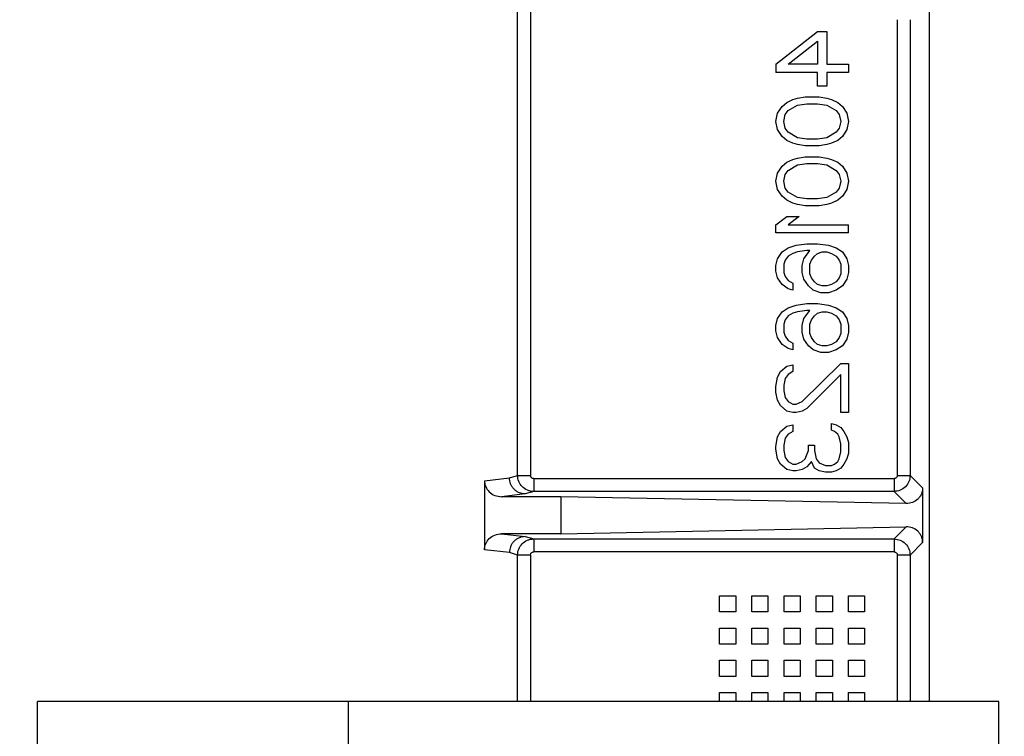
# Model space of a CAD drawing. Header units: inches. Extents: x 170 to 312, y 215 to 248.
# Tile 261 of 529: x 231.268 to 231.418, y 224.551 to 224.66. Entities that reach past the tile are written whole.
import ezdxf

# ---------------------------------------------------------------- set-up
doc = ezdxf.new("R2010")
doc.units = ezdxf.units.IN
doc.header["$LTSCALE"] = 0.25
doc.header["$MEASUREMENT"] = 0
doc.layers.add('ANNOTATIONS', color=1, linetype='Continuous')
doc.layers.add('MOTOR RH', color=7, linetype='Continuous')
doc.styles.add('ARIAL', font='arial.ttf', dxfattribs={"height": 0.09375})
doc.dimstyles.new('STANDARD$0', dxfattribs={"dimtxt": 0.09375, "dimasz": 0.09375, "dimexe": 0.03125, "dimexo": 0.046875, "dimgap": 0.09, "dimtad": 0, "dimtih": 1, "dimtoh": 1, "dimdec": 4, "dimzin": 0, "dimdsep": 46, "dimtxsty": 'ARIAL', "dimcen": 0.09, "dimadec": 0, "dimazin": 0, "dimtfac": 1, "dimtdec": 4, "dimtofl": 0, "dimtmove": 0, "dimatfit": 1, "dimfxl": 1, "dimtolj": 1, "dimtzin": 0, "dimarcsym": 0})

# ---------------------------------------------------------------- blocks, each defined once
blk = doc.blocks.new('*D199')
at = {"layer": 'ANNOTATIONS', "color": 0, "lineweight": -2, "transparency": 16777216}
for p, q in [((230.5459415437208, 223.8186622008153), (230.5459415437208, 225.2665192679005)), ((231.6311290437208, 224.6654394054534), (231.6311290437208, 225.2665192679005)), ((230.6396915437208, 225.2352692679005), (230.8531554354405, 225.2352692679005)), ((231.5373790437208, 225.2352692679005), (231.4233754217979, 225.2352692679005))]:
    blk.add_line(p, q, dxfattribs=at)
at = {"layer": 'ANNOTATIONS', "color": 0, "transparency": 16777216}
for points in [[(230.6396915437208, 225.2508942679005), (230.6396915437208, 225.2196442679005), (230.5459415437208, 225.2352692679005)], [(231.5373790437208, 225.2508942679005), (231.5373790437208, 225.2196442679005), (231.6311290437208, 225.2352692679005)]]:
    blk.add_solid(points, dxfattribs=at)
at = {"layer": 'defpoints', "color": 0, "transparency": 16777216}
for p in [(230.5459415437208, 225.2352692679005), (231.6311290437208, 224.6185644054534), (230.5459415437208, 223.7717872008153)]:
    blk.add_point(p, dxfattribs=at)
at = {"layer": 'ANNOTATIONS', "color": 0, "transparency": 16777216, "insert": (231.1382654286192, 225.2352692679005), "char_height": 0.09375, "attachment_point": 5, "style": 'ARIAL'}
blk.add_mtext('\\A1;16 1/8"', dxfattribs=at)
blk = doc.blocks.new('*D200')
at = {"layer": 'ANNOTATIONS', "color": 0, "lineweight": -2, "transparency": 16777216}
for p, q in [((230.5459415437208, 223.8186622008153), (230.5459415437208, 225.5464032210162)), ((231.8659782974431, 225.1001155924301), (231.8659782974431, 225.5464032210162)), ((230.6396915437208, 225.5151532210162), (230.9208499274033, 225.5151532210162)), ((231.7722282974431, 225.5151532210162), (231.4910699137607, 225.5151532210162))]:
    blk.add_line(p, q, dxfattribs=at)
at = {"layer": 'ANNOTATIONS', "color": 0, "transparency": 16777216}
for points in [[(230.6396915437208, 225.5307782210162), (230.6396915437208, 225.4995282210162), (230.5459415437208, 225.5151532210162)], [(231.7722282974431, 225.5307782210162), (231.7722282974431, 225.4995282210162), (231.8659782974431, 225.5151532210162)]]:
    blk.add_solid(points, dxfattribs=at)
at = {"layer": 'defpoints', "color": 0, "transparency": 16777216}
for p in [(230.5459415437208, 225.5151532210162), (231.8659782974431, 225.0532405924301), (230.5459415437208, 223.7717872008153)]:
    blk.add_point(p, dxfattribs=at)
at = {"layer": 'ANNOTATIONS', "color": 0, "transparency": 16777216, "insert": (231.205959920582, 225.5151532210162), "char_height": 0.09375, "attachment_point": 5, "style": 'ARIAL'}
blk.add_mtext('\\A1;18 1/2"', dxfattribs=at)

msp = doc.modelspace()

# ---------------------------------------------------------------- linework, layer by layer
at = {"layer": 'MOTOR RH'}
for p, q in [((231.4063512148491, 224.6697805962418), (231.4063512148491, 224.5558496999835)), ((231.343533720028, 224.590370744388), (231.343533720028, 224.6679697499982)), ((231.3455059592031, 224.6674422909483), (231.3455001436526, 224.5903707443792)), ((231.4014857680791, 224.6599315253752), (231.4014857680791, 224.5903709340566)), ((231.4034530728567, 224.6599315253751), (231.4034530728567, 224.5903709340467)), ((231.3829752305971, 224.6531233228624), (231.3893362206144, 224.658106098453)), ((231.3893362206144, 224.658106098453), (231.3907497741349, 224.658106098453)), ((231.3907497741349, 224.658106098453), (231.3907497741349, 224.6531233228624)), ((231.3848599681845, 224.6531233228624), (231.3893362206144, 224.6566527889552)), ((231.3893362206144, 224.6566527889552), (231.3893362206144, 224.6531233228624)), ((231.3829752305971, 224.6531233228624), (231.3829752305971, 224.6518776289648)), ((231.3893362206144, 224.6531233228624), (231.3848599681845, 224.6531233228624)), ((231.3907497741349, 224.6531233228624), (231.3940480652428, 224.6531233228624)), ((231.3940480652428, 224.6531233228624), (231.3940480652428, 224.6518776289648)), ((231.3893362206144, 224.6518776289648), (231.3829752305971, 224.6518776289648)), ((231.3893362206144, 224.6498014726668), (231.3893362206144, 224.6518776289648)), ((231.3907497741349, 224.6518776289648), (231.3907497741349, 224.6498014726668)), ((231.3940480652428, 224.6518776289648), (231.3907497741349, 224.6518776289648)), ((231.3907497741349, 224.6498014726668), (231.3893362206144, 224.6498014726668)), ((231.3855667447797, 224.6477253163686), (231.3862735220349, 224.6479329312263)), ((231.3862735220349, 224.6479329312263), (231.387451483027, 224.6481405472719)), ((231.387451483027, 224.6481405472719), (231.3895718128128, 224.6481405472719)), ((231.3895718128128, 224.6481405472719), (231.3907497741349, 224.6479329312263)), ((231.3907497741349, 224.6479329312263), (231.3914565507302, 224.6477253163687)), ((231.3832108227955, 224.6456491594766), (231.3839175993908, 224.6466872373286)), ((231.3839175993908, 224.6466872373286), (231.384624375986, 224.6473100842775)), ((231.384624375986, 224.6473100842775), (231.3855667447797, 224.6477253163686)), ((231.3848599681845, 224.6460643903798), (231.3862735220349, 224.6468948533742)), ((231.3862735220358, 224.6468948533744), (231.3876870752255, 224.6471024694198)), ((231.3876870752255, 224.6471024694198), (231.3893362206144, 224.6471024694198)), ((231.3893362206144, 224.6471024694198), (231.3907497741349, 224.6468948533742)), ((231.3907497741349, 224.6468948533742), (231.3921633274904, 224.6460643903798)), ((231.3914565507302, 224.6477253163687), (231.3923989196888, 224.6473100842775)), ((231.3923989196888, 224.6473100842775), (231.3931056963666, 224.6466872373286)), ((231.3931056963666, 224.6466872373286), (231.3938124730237, 224.6456491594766)), ((231.3829752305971, 224.6444034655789), (231.3832108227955, 224.6456491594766)), ((231.3841531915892, 224.6444034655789), (231.3843887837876, 224.645441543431)), ((231.384388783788, 224.6454415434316), (231.384859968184, 224.6460643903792)), ((231.3921633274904, 224.6460643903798), (231.3926345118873, 224.645441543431)), ((231.3926345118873, 224.645441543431), (231.3928701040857, 224.644403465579)), ((231.3938124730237, 224.6456491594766), (231.3940480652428, 224.644403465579)), ((231.3832108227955, 224.6431577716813), (231.3829752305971, 224.644403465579)), ((231.3843887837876, 224.6433653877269), (231.3841531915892, 224.644403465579)), ((231.3848599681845, 224.6427425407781), (231.3843887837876, 224.6433653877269)), ((231.3926345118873, 224.6433653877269), (231.3921633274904, 224.6427425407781)), ((231.3928701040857, 224.644403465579), (231.3926345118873, 224.6433653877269)), ((231.3940480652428, 224.644403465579), (231.3938124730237, 224.6431577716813)), ((231.3839175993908, 224.6421196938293), (231.3832108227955, 224.6431577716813)), ((231.384624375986, 224.6414968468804), (231.3839175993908, 224.6421196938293)), ((231.3862735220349, 224.6419120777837), (231.3848599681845, 224.6427425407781)), ((231.3876870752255, 224.6417044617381), (231.3862735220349, 224.6419120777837)), ((231.3907497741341, 224.6419120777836), (231.3893362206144, 224.6417044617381)), ((231.3921633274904, 224.6427425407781), (231.3907497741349, 224.6419120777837)), ((231.3931056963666, 224.6421196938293), (231.3923989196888, 224.6414968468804)), ((231.3938124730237, 224.6431577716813), (231.3931056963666, 224.6421196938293)), ((231.3855667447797, 224.6410816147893), (231.384624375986, 224.6414968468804)), ((231.3862735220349, 224.6408739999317), (231.3855667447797, 224.6410816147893)), ((231.387451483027, 224.640666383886), (231.3862735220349, 224.6408739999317)), ((231.3895718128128, 224.6406663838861), (231.3874514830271, 224.6406663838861)), ((231.3893362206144, 224.6417044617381), (231.3876870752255, 224.6417044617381)), ((231.3907497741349, 224.6408739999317), (231.3895718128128, 224.640666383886)), ((231.3914565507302, 224.6410816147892), (231.3907497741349, 224.6408739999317)), ((231.3923989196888, 224.6414968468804), (231.3914565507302, 224.6410816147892)), ((231.3862735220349, 224.6387978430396), (231.387451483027, 224.6390054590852)), ((231.387451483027, 224.6390054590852), (231.3895718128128, 224.6390054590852)), ((231.3895718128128, 224.6390054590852), (231.3907497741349, 224.6387978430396)), ((231.3832108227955, 224.636514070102), (231.3839175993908, 224.637552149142)), ((231.3839175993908, 224.637552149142), (231.384624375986, 224.6381749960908)), ((231.384624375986, 224.6381749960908), (231.3855667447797, 224.638590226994)), ((231.3848599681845, 224.6369293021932), (231.3862735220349, 224.6377597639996)), ((231.3855667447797, 224.638590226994), (231.3862735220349, 224.6387978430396)), ((231.3862735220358, 224.6377597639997), (231.3876870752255, 224.6379673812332)), ((231.3876870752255, 224.6379673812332), (231.3893362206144, 224.6379673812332)), ((231.3893362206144, 224.6379673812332), (231.3907497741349, 224.6377597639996)), ((231.3907497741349, 224.6387978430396), (231.3914565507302, 224.638590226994)), ((231.3907497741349, 224.6377597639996), (231.3921633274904, 224.6369293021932)), ((231.3914565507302, 224.638590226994), (231.3923989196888, 224.6381749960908)), ((231.3923989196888, 224.6381749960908), (231.3931056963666, 224.637552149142)), ((231.3931056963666, 224.637552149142), (231.3938124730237, 224.636514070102)), ((231.3829752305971, 224.6352683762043), (231.3832108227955, 224.6365140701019)), ((231.3841531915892, 224.6352683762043), (231.3843887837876, 224.6363064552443)), ((231.384388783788, 224.6363064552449), (231.384859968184, 224.6369293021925)), ((231.3921633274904, 224.6369293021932), (231.3926345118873, 224.6363064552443)), ((231.3926345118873, 224.6363064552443), (231.3928701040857, 224.6352683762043)), ((231.3938124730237, 224.6365140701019), (231.3940480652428, 224.6352683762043)), ((231.3832108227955, 224.6340226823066), (231.3829752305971, 224.6352683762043)), ((231.3843887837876, 224.6342302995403), (231.3841531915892, 224.6352683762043)), ((231.3928701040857, 224.6352683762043), (231.3926345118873, 224.6342302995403)), ((231.3940480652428, 224.6352683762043), (231.3938124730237, 224.6340226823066)), ((231.3839175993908, 224.6329846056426), (231.3832108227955, 224.6340226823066)), ((231.384624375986, 224.6323617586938), (231.3839175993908, 224.6329846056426)), ((231.3848599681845, 224.6336074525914), (231.3843887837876, 224.6342302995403)), ((231.386273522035, 224.632776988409), (231.3848599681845, 224.6336074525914)), ((231.3921633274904, 224.6336074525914), (231.3907497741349, 224.632776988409)), ((231.3926345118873, 224.6342302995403), (231.3921633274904, 224.6336074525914)), ((231.3931056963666, 224.6329846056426), (231.3923989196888, 224.6323617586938)), ((231.3938124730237, 224.6340226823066), (231.3931056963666, 224.6329846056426)), ((231.3855667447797, 224.6319465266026), (231.384624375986, 224.6323617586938)), ((231.3862735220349, 224.631738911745), (231.3855667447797, 224.6319465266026)), ((231.3876870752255, 224.6325693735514), (231.3862735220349, 224.632776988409)), ((231.3874514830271, 224.6315312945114), (231.3862735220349, 224.6317389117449)), ((231.3895718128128, 224.6315312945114), (231.3874514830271, 224.6315312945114)), ((231.3893362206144, 224.6325693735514), (231.3876870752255, 224.6325693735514)), ((231.3907497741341, 224.6327769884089), (231.3893362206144, 224.6325693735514)), ((231.3907497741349, 224.6317389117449), (231.3895718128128, 224.6315312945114)), ((231.3914565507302, 224.6319465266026), (231.3907497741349, 224.6317389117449)), ((231.3923989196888, 224.6323617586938), (231.3914565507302, 224.6319465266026)), ((231.3829752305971, 224.6286246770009), (231.384624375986, 224.6298703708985)), ((231.384624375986, 224.6298703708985), (231.3865091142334, 224.6298703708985)), ((231.3865091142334, 224.6298703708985), (231.3848599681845, 224.6286246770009)), ((231.3829752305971, 224.6273789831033), (231.3829752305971, 224.6286246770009)), ((231.3848599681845, 224.6286246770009), (231.3940480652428, 224.6286246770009)), ((231.3940480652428, 224.6273789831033), (231.3940480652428, 224.6286246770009)), ((231.3940480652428, 224.6273789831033), (231.3829752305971, 224.6273789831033)), ((231.3848599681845, 224.6250952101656), (231.3860379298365, 224.6255104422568)), ((231.3860379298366, 224.6255104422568), (231.3876870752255, 224.6257180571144)), ((231.3876870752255, 224.6257180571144), (231.3893362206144, 224.6257180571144)), ((231.3893362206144, 224.6257180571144), (231.3909853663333, 224.6255104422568)), ((231.3909853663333, 224.6255104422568), (231.3921633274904, 224.6250952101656)), ((231.3832108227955, 224.6234342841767), (231.3839175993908, 224.6244723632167)), ((231.3839175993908, 224.6244723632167), (231.3848599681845, 224.6250952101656)), ((231.3848599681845, 224.6238495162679), (231.3843887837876, 224.6232266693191)), ((231.3855667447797, 224.6242647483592), (231.3848599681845, 224.623849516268)), ((231.3862735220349, 224.6244723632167), (231.3855667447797, 224.6242647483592)), ((231.3876870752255, 224.6246799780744), (231.3862735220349, 224.6244723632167)), ((231.3872158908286, 224.6234342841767), (231.3881582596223, 224.6246799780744)), ((231.3881582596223, 224.6246799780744), (231.3876870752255, 224.6246799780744)), ((231.3883938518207, 224.6232266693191), (231.3888650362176, 224.6238495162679)), ((231.3888650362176, 224.623849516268), (231.3893362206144, 224.6242647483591)), ((231.3893362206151, 224.6242647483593), (231.3900429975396, 224.6244723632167)), ((231.3900429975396, 224.6244723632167), (231.3907497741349, 224.6244723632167)), ((231.3907497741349, 224.6244723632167), (231.3914565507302, 224.6242647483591)), ((231.3914565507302, 224.6242647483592), (231.3921633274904, 224.6238495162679)), ((231.3921633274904, 224.6250952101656), (231.3931056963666, 224.6244723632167)), ((231.3921633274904, 224.6238495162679), (231.3926345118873, 224.6232266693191)), ((231.3931056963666, 224.6244723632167), (231.3938124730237, 224.6234342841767)), ((231.3829752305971, 224.6223962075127), (231.3832108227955, 224.6234342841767)), ((231.3829752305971, 224.6215657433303), (231.3829752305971, 224.6223962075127)), ((231.3843887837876, 224.6232266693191), (231.3841531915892, 224.6226038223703)), ((231.3841531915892, 224.6226038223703), (231.3841531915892, 224.6213581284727)), ((231.3869802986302, 224.6223962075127), (231.3872158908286, 224.6234342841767)), ((231.3869802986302, 224.6213581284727), (231.3869802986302, 224.6223962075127)), ((231.3881582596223, 224.6226038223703), (231.3883938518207, 224.6232266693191)), ((231.3881582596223, 224.6211505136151), (231.3881582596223, 224.6226038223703)), ((231.3926345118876, 224.6232266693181), (231.3928701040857, 224.6226038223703)), ((231.3928701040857, 224.6226038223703), (231.3928701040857, 224.6211505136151)), ((231.3938124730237, 224.6234342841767), (231.3940480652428, 224.6223962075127)), ((231.3940480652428, 224.6223962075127), (231.3940480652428, 224.6213581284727)), ((231.3832108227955, 224.6205276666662), (231.3829752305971, 224.6215657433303)), ((231.3841531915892, 224.6213581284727), (231.3843887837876, 224.6207352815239)), ((231.3872158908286, 224.6203200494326), (231.3869802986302, 224.6213581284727)), ((231.3883938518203, 224.6205276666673), (231.3881582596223, 224.6211505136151)), ((231.3928701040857, 224.6211505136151), (231.3926345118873, 224.6205276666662)), ((231.3940480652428, 224.6213581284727), (231.3938124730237, 224.6203200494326)), ((231.3839175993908, 224.6194895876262), (231.3832108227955, 224.6205276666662)), ((231.3848599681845, 224.6188667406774), (231.3839175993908, 224.6194895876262)), ((231.3843887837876, 224.6207352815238), (231.3848599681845, 224.620112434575)), ((231.3848599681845, 224.620112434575), (231.3855667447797, 224.6196972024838)), ((231.3855667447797, 224.6196972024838), (231.3855667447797, 224.6186591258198)), ((231.3879226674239, 224.6192819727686), (231.3872158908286, 224.6203200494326)), ((231.3886294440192, 224.6186591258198), (231.3879226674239, 224.6192819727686)), ((231.3888650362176, 224.6199048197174), (231.3883938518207, 224.6205276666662)), ((231.3893362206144, 224.6194895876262), (231.3888650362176, 224.6199048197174)), ((231.3900429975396, 224.6192819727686), (231.3893362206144, 224.6194895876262)), ((231.3907497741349, 224.6192819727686), (231.3900429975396, 224.6192819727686)), ((231.3914565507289, 224.6194895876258), (231.3907497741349, 224.6192819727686)), ((231.3921633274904, 224.6199048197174), (231.3914565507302, 224.6194895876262)), ((231.3926345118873, 224.6205276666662), (231.3921633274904, 224.6199048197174)), ((231.3931056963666, 224.6192819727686), (231.3921633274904, 224.6186591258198)), ((231.3938124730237, 224.6203200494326), (231.3931056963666, 224.6192819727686)), ((231.3855667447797, 224.6186591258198), (231.3848599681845, 224.6188667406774)), ((231.3898074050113, 224.6182438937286), (231.3886294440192, 224.6186591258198)), ((231.3909853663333, 224.6182438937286), (231.3898074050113, 224.6182438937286)), ((231.3921633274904, 224.6186591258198), (231.3909853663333, 224.6182438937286)), ((231.3848599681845, 224.6159601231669), (231.3860379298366, 224.6163753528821)), ((231.3860379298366, 224.6163753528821), (231.3876870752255, 224.6165829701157)), ((231.3876870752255, 224.6165829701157), (231.3893362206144, 224.6165829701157)), ((231.3893362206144, 224.6165829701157), (231.3909853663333, 224.6163753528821)), ((231.3909853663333, 224.6163753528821), (231.3921633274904, 224.6159601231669)), ((231.3832108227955, 224.6142991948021), (231.3839175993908, 224.615337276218)), ((231.3839175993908, 224.615337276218), (231.3848599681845, 224.6159601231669)), ((231.3855667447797, 224.6151296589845), (231.3848599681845, 224.6147144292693)), ((231.3862735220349, 224.615337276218), (231.3855667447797, 224.6151296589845)), ((231.3876870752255, 224.6155448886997), (231.3862735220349, 224.615337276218)), ((231.3872158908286, 224.6142991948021), (231.3881582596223, 224.6155448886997)), ((231.3881582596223, 224.6155448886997), (231.3876870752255, 224.6155448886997)), ((231.3888650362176, 224.6147144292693), (231.3893362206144, 224.6151296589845)), ((231.3893362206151, 224.6151296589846), (231.3900429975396, 224.615337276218)), ((231.3900429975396, 224.615337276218), (231.3907497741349, 224.615337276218)), ((231.3907497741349, 224.615337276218), (231.3914565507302, 224.6151296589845)), ((231.3914565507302, 224.6151296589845), (231.3921633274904, 224.6147144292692)), ((231.3921633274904, 224.6159601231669), (231.3931056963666, 224.615337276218)), ((231.3931056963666, 224.615337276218), (231.3938124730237, 224.6142991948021)), ((231.3829752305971, 224.613261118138), (231.3832108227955, 224.6142991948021)), ((231.3843887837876, 224.6140915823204), (231.3841531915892, 224.6134687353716)), ((231.3841531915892, 224.6134687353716), (231.3841531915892, 224.612223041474)), ((231.3848599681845, 224.6147144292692), (231.3843887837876, 224.6140915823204)), ((231.3869802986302, 224.613261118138), (231.3872158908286, 224.6142991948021)), ((231.3881582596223, 224.6134687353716), (231.3883938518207, 224.6140915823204)), ((231.3881582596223, 224.6120154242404), (231.3881582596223, 224.6134687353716)), ((231.3883938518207, 224.6140915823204), (231.3888650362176, 224.6147144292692)), ((231.3921633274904, 224.6147144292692), (231.3926345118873, 224.6140915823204)), ((231.3926345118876, 224.6140915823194), (231.3928701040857, 224.6134687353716)), ((231.3928701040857, 224.6134687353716), (231.3928701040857, 224.6120154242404)), ((231.3938124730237, 224.6142991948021), (231.3940480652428, 224.613261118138)), ((231.3829752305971, 224.6124306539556), (231.3829752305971, 224.613261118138)), ((231.3832108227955, 224.6113925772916), (231.3829752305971, 224.6124306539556)), ((231.3841531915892, 224.612223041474), (231.3843887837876, 224.6116001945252)), ((231.3869802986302, 224.612223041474), (231.3869802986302, 224.613261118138)), ((231.3872158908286, 224.611184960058), (231.3869802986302, 224.612223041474)), ((231.3883938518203, 224.6113925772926), (231.3881582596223, 224.6120154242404)), ((231.3928701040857, 224.6120154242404), (231.3926345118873, 224.6113925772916)), ((231.3940480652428, 224.612223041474), (231.3938124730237, 224.611184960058)), ((231.3940480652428, 224.613261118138), (231.3940480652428, 224.612223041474)), ((231.3839175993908, 224.6103545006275), (231.3832108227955, 224.6113925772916)), ((231.3848599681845, 224.6097316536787), (231.3839175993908, 224.6103545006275)), ((231.3843887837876, 224.6116001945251), (231.3848599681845, 224.6109773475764)), ((231.3848599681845, 224.6109773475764), (231.3855667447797, 224.6105621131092)), ((231.3855667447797, 224.6105621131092), (231.3855667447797, 224.6095240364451)), ((231.3879226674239, 224.6101468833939), (231.3872158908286, 224.611184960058)), ((231.3888650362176, 224.6107697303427), (231.3883938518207, 224.6113925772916)), ((231.3893362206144, 224.6103545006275), (231.3888650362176, 224.6107697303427)), ((231.3900429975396, 224.6101468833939), (231.3893362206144, 224.6103545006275)), ((231.3914565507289, 224.6103545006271), (231.3907497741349, 224.610146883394)), ((231.3921633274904, 224.6107697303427), (231.3914565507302, 224.6103545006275)), ((231.3926345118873, 224.6113925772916), (231.3921633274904, 224.6107697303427)), ((231.3938124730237, 224.611184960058), (231.3931056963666, 224.6101468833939)), ((231.3855667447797, 224.6095240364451), (231.3848599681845, 224.6097316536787)), ((231.3886294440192, 224.6095240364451), (231.3879226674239, 224.6101468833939)), ((231.3898074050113, 224.6091088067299), (231.3886294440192, 224.6095240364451)), ((231.3909853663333, 224.6091088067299), (231.3898074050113, 224.6091088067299)), ((231.3907497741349, 224.6101468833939), (231.3900429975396, 224.6101468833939)), ((231.3921633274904, 224.6095240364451), (231.3909853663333, 224.6091088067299)), ((231.3931056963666, 224.610146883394), (231.3921633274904, 224.6095240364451)), ((231.3869802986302, 224.601634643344), (231.3928701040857, 224.6074478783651)), ((231.3928701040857, 224.6074478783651), (231.3940480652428, 224.6074478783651)), ((231.3940480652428, 224.6074478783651), (231.3940480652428, 224.5999737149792)), ((231.3832108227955, 224.6053717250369), (231.3836820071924, 224.6062021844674)), ((231.3836820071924, 224.6062021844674), (231.384624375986, 224.6070326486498)), ((231.3848599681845, 224.6057869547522), (231.3843887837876, 224.6051641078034)), ((231.384624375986, 224.6070326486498), (231.3855667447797, 224.6072402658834)), ((231.3855667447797, 224.6062021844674), (231.3848599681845, 224.6057869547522)), ((231.3855667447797, 224.6072402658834), (231.3855667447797, 224.6062021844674)), ((231.3928701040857, 224.6057869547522), (231.3876870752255, 224.6005965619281)), ((231.3928701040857, 224.5999737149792), (231.3928701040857, 224.6057869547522)), ((231.3829752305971, 224.6039184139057), (231.3832108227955, 224.6053717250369)), ((231.3843887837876, 224.6051641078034), (231.3841531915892, 224.6041260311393)), ((231.3829752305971, 224.6030879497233), (231.3829752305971, 224.6039184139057)), ((231.3832108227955, 224.6018422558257), (231.3829752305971, 224.6030879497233)), ((231.3841531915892, 224.6041260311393), (231.3841531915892, 224.6032955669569)), ((231.3841531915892, 224.6032955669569), (231.3843887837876, 224.6022574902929)), ((231.3836820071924, 224.6010117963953), (231.3832108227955, 224.6018422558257)), ((231.3843887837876, 224.6022574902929), (231.3848599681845, 224.601634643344)), ((231.3848599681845, 224.601634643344), (231.3855667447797, 224.6012194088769)), ((231.3860379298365, 224.6012194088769), (231.3869802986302, 224.601634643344)), ((231.384624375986, 224.6001813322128), (231.3836820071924, 224.6010117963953)), ((231.3855667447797, 224.5999737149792), (231.384624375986, 224.6001813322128)), ((231.3855667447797, 224.6012194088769), (231.3860379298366, 224.6012194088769)), ((231.3860379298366, 224.5999737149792), (231.3855667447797, 224.5999737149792)), ((231.3869802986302, 224.6001813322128), (231.3860379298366, 224.5999737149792)), ((231.3876870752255, 224.6005965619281), (231.3869802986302, 224.6001813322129)), ((231.3940480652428, 224.5999737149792), (231.3928701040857, 224.5999737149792)), ((231.3914565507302, 224.5983127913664), (231.3921633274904, 224.5981051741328)), ((231.3914565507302, 224.5972747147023), (231.3914565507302, 224.5983127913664)), ((231.3832108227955, 224.5962366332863), (231.3836820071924, 224.5970670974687)), ((231.3836820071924, 224.5970670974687), (231.384624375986, 224.5978975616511)), ((231.384624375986, 224.5978975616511), (231.3855667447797, 224.5981051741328)), ((231.3855667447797, 224.5970670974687), (231.3848599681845, 224.5966518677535)), ((231.3855667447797, 224.5981051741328), (231.3855667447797, 224.5970670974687)), ((231.391927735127, 224.5970670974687), (231.3914565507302, 224.5972747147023)), ((231.3923989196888, 224.5966518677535), (231.391927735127, 224.5970670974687)), ((231.3921633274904, 224.5981051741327), (231.3928701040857, 224.5976899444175)), ((231.3928701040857, 224.5976899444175), (231.393341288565, 224.5970670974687)), ((231.393341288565, 224.5970670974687), (231.3938124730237, 224.5962366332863)), ((231.3829752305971, 224.594783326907), (231.3832108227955, 224.5962366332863)), ((231.3843887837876, 224.5960290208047), (231.3841531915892, 224.5949909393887)), ((231.3848599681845, 224.5966518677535), (231.3843887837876, 224.5960290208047)), ((231.3926345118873, 224.5962366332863), (231.3923989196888, 224.5966518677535)), ((231.3928701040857, 224.5951985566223), (231.3926345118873, 224.5962366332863)), ((231.3938124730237, 224.5962366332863), (231.3940480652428, 224.5954061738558)), ((231.3940480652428, 224.5954061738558), (231.3940480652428, 224.593745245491)), ((231.3829752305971, 224.5943680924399), (231.3829752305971, 224.594783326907)), ((231.3832108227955, 224.5929147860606), (231.3829752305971, 224.5943680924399)), ((231.3841531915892, 224.5949909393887), (231.3841531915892, 224.5941604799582)), ((231.3841531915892, 224.5941604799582), (231.3843887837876, 224.5931223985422)), ((231.3874514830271, 224.5929147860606), (231.3879226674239, 224.5941604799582)), ((231.3879226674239, 224.5949909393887), (231.3888650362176, 224.5949909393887)), ((231.3879226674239, 224.5941604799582), (231.3879226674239, 224.5949909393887)), ((231.3888650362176, 224.5949909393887), (231.3888650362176, 224.5941604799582)), ((231.3888650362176, 224.5941604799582), (231.389100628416, 224.5929147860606)), ((231.3926345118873, 224.5929147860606), (231.3928701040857, 224.5939528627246)), ((231.3928701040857, 224.5939528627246), (231.3928701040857, 224.5951985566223)), ((231.3940480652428, 224.593745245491), (231.3938124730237, 224.5929147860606)), ((231.3836820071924, 224.5920843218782), (231.3832108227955, 224.5929147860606)), ((231.3843887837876, 224.5931223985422), (231.3848599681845, 224.5924995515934)), ((231.3848599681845, 224.5924995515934), (231.3855667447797, 224.5920843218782)), ((231.3860379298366, 224.5920843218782), (231.3869802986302, 224.5924995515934)), ((231.3869802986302, 224.5924995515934), (231.3874514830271, 224.5929147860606)), ((231.3883938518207, 224.5924995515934), (231.3876870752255, 224.5916690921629)), ((231.3888650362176, 224.5914614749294), (231.3883938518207, 224.5924995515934)), ((231.389100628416, 224.5929147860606), (231.3895718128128, 224.5922919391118)), ((231.3895718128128, 224.5922919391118), (231.3905141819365, 224.5918767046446)), ((231.391927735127, 224.5920843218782), (231.3923989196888, 224.5924995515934)), ((231.3923989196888, 224.5924995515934), (231.3926345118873, 224.5929147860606)), ((231.3938124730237, 224.5929147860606), (231.393341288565, 224.5920843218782)), ((231.384624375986, 224.5912538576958), (231.3836820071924, 224.5920843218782)), ((231.3855667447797, 224.5910462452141), (231.384624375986, 224.5912538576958)), ((231.3855667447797, 224.5920843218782), (231.3860379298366, 224.5920843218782)), ((231.3860379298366, 224.5910462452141), (231.3855667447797, 224.5910462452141)), ((231.3869802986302, 224.5912538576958), (231.3860379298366, 224.5910462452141)), ((231.3876870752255, 224.5916690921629), (231.3869802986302, 224.5912538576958)), ((231.3895718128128, 224.5910462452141), (231.3888650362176, 224.5914614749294)), ((231.3905141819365, 224.5908386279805), (231.3895718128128, 224.5910462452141)), ((231.3905141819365, 224.5918767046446), (231.3914565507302, 224.5918767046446)), ((231.3914565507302, 224.5908386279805), (231.3905141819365, 224.5908386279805)), ((231.3914565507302, 224.5918767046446), (231.391927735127, 224.5920843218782)), ((231.3921633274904, 224.5910462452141), (231.3914565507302, 224.5908386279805)), ((231.3928701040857, 224.5914614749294), (231.3921633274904, 224.5910462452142)), ((231.393341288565, 224.5920843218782), (231.3928701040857, 224.5914614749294)), ((231.3384785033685, 224.5895481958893), (231.3422771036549, 224.5900004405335)), ((231.3384785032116, 224.5895481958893), (231.3384785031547, 224.5790262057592)), ((231.3422771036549, 224.5900004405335), (231.3435337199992, 224.5903707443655)), ((231.3435337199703, 224.590370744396), (231.3455001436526, 224.590370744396)), ((231.345991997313, 224.5898791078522), (231.345991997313, 224.5879118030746)), ((231.345991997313, 224.5898791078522), (231.4009939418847, 224.5898791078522)), ((231.4014857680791, 224.5903709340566), (231.4034530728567, 224.5903709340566)), ((231.4034530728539, 224.5903709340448), (231.4053598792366, 224.5884641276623)), ((231.345991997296, 224.5879118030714), (231.344689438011, 224.5875413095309)), ((231.4009939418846, 224.5879118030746), (231.345991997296, 224.5879118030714)), ((231.4009939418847, 224.5879118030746), (231.4028501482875, 224.5860555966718)), ((231.4053598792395, 224.5884641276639), (231.4053598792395, 224.5801102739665)), ((231.3446894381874, 224.5875413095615), (231.3410988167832, 224.5871188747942)), ((231.3501121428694, 224.5871188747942), (231.3410988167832, 224.5871188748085)), ((231.3501121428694, 224.5871188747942), (231.3501121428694, 224.5814555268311)), ((231.4028501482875, 224.5860555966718), (231.3501121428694, 224.5871188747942)), ((231.3501121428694, 224.5814555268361), (231.4028501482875, 224.5825188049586)), ((231.4028501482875, 224.5825188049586), (231.4009939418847, 224.5806625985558)), ((231.3501121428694, 224.5814555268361), (231.3410988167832, 224.5814555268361)), ((231.3410988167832, 224.5814555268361), (231.344689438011, 224.5810330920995)), ((231.3446894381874, 224.5810330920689), (231.345991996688, 224.5806625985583)), ((231.345991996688, 224.5806625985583), (231.4009939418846, 224.5806625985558)), ((231.3459919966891, 224.5806625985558), (231.3459919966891, 224.5786952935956)), ((231.3422771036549, 224.5785739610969), (231.3384785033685, 224.5790262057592)), ((231.4053598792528, 224.5801102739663), (231.4034530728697, 224.5782034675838)), ((231.3435337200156, 224.5782036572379), (231.3422771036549, 224.5785739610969)), ((231.3455001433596, 224.5782036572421), (231.3435337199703, 224.5782036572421)), ((231.3435337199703, 224.5558496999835), (231.3435337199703, 224.5782036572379)), ((231.3455001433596, 224.5782036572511), (231.3455018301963, 224.5558496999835)), ((231.4009939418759, 224.5786952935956), (231.3459919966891, 224.5786952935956)), ((231.4034530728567, 224.5782034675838), (231.4014857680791, 224.5782034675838)), ((231.4014857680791, 224.5782034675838), (231.4014857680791, 224.5558496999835)), ((231.4034530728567, 224.5782034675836), (231.4034530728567, 224.5558496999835)), ((231.3743630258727, 224.5719840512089), (231.3768236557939, 224.5719840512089)), ((231.3743630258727, 224.5695234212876), (231.3743630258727, 224.5719840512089)), ((231.3768236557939, 224.5719840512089), (231.3768236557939, 224.5695234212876)), ((231.3792842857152, 224.5719840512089), (231.3817449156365, 224.5719840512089)), ((231.3792842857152, 224.5695234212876), (231.3792842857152, 224.5719840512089)), ((231.3817449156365, 224.5719840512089), (231.3817449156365, 224.5695234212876)), ((231.3842055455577, 224.5719840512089), (231.386666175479, 224.5719840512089)), ((231.3842055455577, 224.5695234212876), (231.3842055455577, 224.5719840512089)), ((231.386666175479, 224.5719840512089), (231.386666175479, 224.5695234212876)), ((231.3891268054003, 224.5719840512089), (231.3915874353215, 224.5719840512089)), ((231.3891268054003, 224.5695234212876), (231.3891268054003, 224.5719840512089)), ((231.3915874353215, 224.5719840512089), (231.3915874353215, 224.5695234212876)), ((231.3940480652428, 224.5695234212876), (231.3940480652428, 224.5719840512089)), ((231.3940480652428, 224.5719840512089), (231.396508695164, 224.5719840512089)), ((231.396508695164, 224.5719840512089), (231.396508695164, 224.5695234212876)), ((231.3768236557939, 224.5695234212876), (231.3743630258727, 224.5695234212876)), ((231.3817449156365, 224.5695234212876), (231.3792842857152, 224.5695234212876)), ((231.386666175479, 224.5695234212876), (231.3842055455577, 224.5695234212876)), ((231.3915874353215, 224.5695234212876), (231.3891268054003, 224.5695234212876)), ((231.396508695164, 224.5695234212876), (231.3940480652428, 224.5695234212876)), ((231.3743630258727, 224.5670627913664), (231.3768236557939, 224.5670627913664)), ((231.3743630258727, 224.5646021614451), (231.3743630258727, 224.5670627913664)), ((231.3768236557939, 224.5670627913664), (231.3768236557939, 224.5646021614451)), ((231.3792842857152, 224.5670627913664), (231.3817449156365, 224.5670627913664)), ((231.3792842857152, 224.5646021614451), (231.3792842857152, 224.5670627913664)), ((231.3817449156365, 224.5670627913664), (231.3817449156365, 224.5646021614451)), ((231.3842055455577, 224.5670627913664), (231.386666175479, 224.5670627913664)), ((231.3842055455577, 224.5646021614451), (231.3842055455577, 224.5670627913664)), ((231.386666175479, 224.5670627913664), (231.386666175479, 224.5646021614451)), ((231.3891268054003, 224.5646021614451), (231.3891268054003, 224.5670627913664)), ((231.3891268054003, 224.5670627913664), (231.3915874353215, 224.5670627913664)), ((231.3915874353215, 224.5670627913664), (231.3915874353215, 224.5646021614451)), ((231.3940480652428, 224.5646021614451), (231.3940480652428, 224.5670627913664)), ((231.3940480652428, 224.5670627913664), (231.396508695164, 224.5670627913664)), ((231.396508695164, 224.5670627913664), (231.396508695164, 224.5646021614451)), ((231.3768236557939, 224.5646021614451), (231.3743630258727, 224.5646021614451)), ((231.3817449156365, 224.5646021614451), (231.3792842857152, 224.5646021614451)), ((231.386666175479, 224.5646021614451), (231.3842055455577, 224.5646021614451)), ((231.3915874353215, 224.5646021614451), (231.3891268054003, 224.5646021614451)), ((231.396508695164, 224.5646021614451), (231.3940480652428, 224.5646021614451)), ((231.3743630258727, 224.5621415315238), (231.3768236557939, 224.5621415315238)), ((231.3743630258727, 224.5596809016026), (231.3743630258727, 224.5621415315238)), ((231.3768236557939, 224.5621415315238), (231.3768236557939, 224.5596809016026)), ((231.3792842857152, 224.5621415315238), (231.3817449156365, 224.5621415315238)), ((231.3792842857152, 224.5596809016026), (231.3792842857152, 224.5621415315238)), ((231.3817449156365, 224.5621415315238), (231.3817449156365, 224.5596809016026)), ((231.3842055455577, 224.5621415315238), (231.386666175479, 224.5621415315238)), ((231.3842055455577, 224.5596809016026), (231.3842055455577, 224.5621415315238)), ((231.386666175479, 224.5621415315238), (231.386666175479, 224.5596809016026)), ((231.3891268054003, 224.5621415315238), (231.3915874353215, 224.5621415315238)), ((231.3891268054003, 224.5596809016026), (231.3891268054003, 224.5621415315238)), ((231.3915874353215, 224.5621415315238), (231.3915874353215, 224.5596809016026)), ((231.3940480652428, 224.5621415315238), (231.396508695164, 224.5621415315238)), ((231.3940480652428, 224.5596809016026), (231.3940480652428, 224.5621415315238)), ((231.396508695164, 224.5621415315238), (231.396508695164, 224.5596809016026)), ((231.3768236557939, 224.5596809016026), (231.3743630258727, 224.5596809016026)), ((231.3817449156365, 224.5596809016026), (231.3792842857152, 224.5596809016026)), ((231.386666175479, 224.5596809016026), (231.3842055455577, 224.5596809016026)), ((231.3915874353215, 224.5596809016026), (231.3891268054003, 224.5596809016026)), ((231.396508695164, 224.5596809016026), (231.3940480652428, 224.5596809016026)), ((231.3743630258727, 224.5572202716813), (231.3768236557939, 224.5572202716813)), ((231.3743630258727, 224.5558496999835), (231.3743630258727, 224.5572202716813)), ((231.3768236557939, 224.5572202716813), (231.3768236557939, 224.5558496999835)), ((231.3792842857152, 224.5572202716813), (231.3817449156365, 224.5572202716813)), ((231.3792842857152, 224.5558496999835), (231.3792842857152, 224.5572202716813)), ((231.3817449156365, 224.5572202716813), (231.3817449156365, 224.5558496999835)), ((231.3842055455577, 224.5558496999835), (231.3842055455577, 224.5572202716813)), ((231.3842055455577, 224.5572202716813), (231.386666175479, 224.5572202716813)), ((231.386666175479, 224.5572202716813), (231.386666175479, 224.5558496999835)), ((231.3891268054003, 224.5572202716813), (231.3915874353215, 224.5572202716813)), ((231.3891268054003, 224.5558496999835), (231.3891268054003, 224.5572202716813)), ((231.3915874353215, 224.5572202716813), (231.3915874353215, 224.5558496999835)), ((231.3940480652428, 224.5572202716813), (231.396508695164, 224.5572202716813)), ((231.3940480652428, 224.5558496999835), (231.3940480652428, 224.5572202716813)), ((231.396508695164, 224.5572202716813), (231.396508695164, 224.5558496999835)), ((231.2702458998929, 224.3577246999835), (231.2702458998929, 224.5558496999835)), ((231.4169958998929, 224.5558496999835), (231.2702458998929, 224.5558496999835)), ((231.3177458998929, 224.3577246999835), (231.3177458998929, 224.5558496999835)), ((231.4169958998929, 224.3577246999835), (231.4169958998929, 224.5558496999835))]:
    msp.add_line(p, q, dxfattribs=at)
for points, knots in [([(231.338478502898, 224.5895481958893), (231.3384875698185, 224.5893938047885), (231.3385057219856, 224.5890847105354), (231.338702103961, 224.5884826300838), (231.3391771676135, 224.5878051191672), (231.3400511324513, 224.5872322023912), (231.340744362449, 224.5871572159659), (231.3410988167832, 224.5871188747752)], [0, 0, 0, 0, 0.1170999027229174, 0.2344364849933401, 0.4763866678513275, 0.732272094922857, 1, 1, 1, 1]), ([(231.3446894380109, 224.5875413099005), (231.3443869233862, 224.5875760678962), (231.3439217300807, 224.5876295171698), (231.3433617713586, 224.5879379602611), (231.3429763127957, 224.5882555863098), (231.3426651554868, 224.5886486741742), (231.3423633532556, 224.589219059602), (231.3423110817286, 224.5896925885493), (231.3422770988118, 224.590000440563)], [0, 0, 0, 0, 0.2397551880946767, 0.3686846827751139, 0.5002837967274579, 0.6318414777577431, 0.7606517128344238, 1, 1, 1, 1]), ([(231.3459919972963, 224.5879118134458), (231.3458256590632, 224.5879218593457), (231.3454945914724, 224.5879418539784), (231.3448669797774, 224.5881453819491), (231.3441906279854, 224.5886104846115), (231.3436399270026, 224.5894284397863), (231.3435688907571, 224.5900587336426), (231.3435337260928, 224.5903707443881)], [0, 0, 0, 0, 0.1297680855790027, 0.2582810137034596, 0.5103868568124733, 0.7576296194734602, 1, 1, 1, 1]), ([(231.345991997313, 224.5898791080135), (231.345927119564, 224.5898861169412), (231.3457977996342, 224.5899000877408), (231.3456370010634, 224.5900152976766), (231.3455206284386, 224.5901759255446), (231.3455070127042, 224.590305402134), (231.3455001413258, 224.5903707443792)], [0, 0, 0, 0, 0.2508113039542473, 0.4999387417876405, 0.7476368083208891, 1, 1, 1, 1]), ([(231.4034530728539, 224.5903709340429), (231.4034158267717, 224.5900488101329), (231.4033413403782, 224.5894046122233), (231.402772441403, 224.588592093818), (231.4019599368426, 224.5880234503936), (231.4013159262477, 224.5879490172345), (231.4009939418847, 224.5879118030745)], [0, 0, 0, 0, 0.2500549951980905, 0.5000712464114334, 0.7500518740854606, 1, 1, 1, 1]), ([(231.4014857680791, 224.5903709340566), (231.4014787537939, 224.590306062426), (231.4014647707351, 224.5901767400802), (231.4013494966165, 224.5900159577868), (231.4011888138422, 224.5898995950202), (231.4010593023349, 224.5898859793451), (231.4009939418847, 224.5898791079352)], [0, 0, 0, 0, 0.250750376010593, 0.499873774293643, 0.7476017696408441, 1, 1, 1, 1]), ([(231.4053598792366, 224.5884641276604), (231.4053510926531, 224.5883086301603), (231.4053332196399, 224.58799232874), (231.4051878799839, 224.5875326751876), (231.4049544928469, 224.5871007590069), (231.4045243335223, 224.5865983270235), (231.4038135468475, 224.5861404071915), (231.4031760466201, 224.5860842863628), (231.4028501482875, 224.5860555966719)], [0, 0, 0, 0, 0.1114813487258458, 0.2267670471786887, 0.347332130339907, 0.4744679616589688, 0.7313412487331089, 1, 1, 1, 1]), ([(231.4053598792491, 224.5801102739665), (231.4053509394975, 224.5802674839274), (231.4053329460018, 224.5805839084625), (231.40518531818, 224.5810448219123), (231.404953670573, 224.5814758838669), (231.4045226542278, 224.5819766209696), (231.40381359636, 224.5824341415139), (231.403176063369, 224.5824901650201), (231.4028501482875, 224.5825188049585)], [0, 0, 0, 0, 0.1126692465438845, 0.2267751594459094, 0.348767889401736, 0.474492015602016, 0.7313535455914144, 1, 1, 1, 1]), ([(231.3384785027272, 224.5790262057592), (231.338487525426, 224.5791808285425), (231.3385055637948, 224.5794899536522), (231.3387023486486, 224.5800919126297), (231.3391771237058, 224.5807692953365), (231.3400511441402, 224.5813421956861), (231.3407443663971, 224.5814171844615), (231.3410988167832, 224.5814555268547)], [0, 0, 0, 0, 0.1172665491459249, 0.2344417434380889, 0.4763902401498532, 0.7322739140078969, 1, 1, 1, 1]), ([(231.3446894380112, 224.5810330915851), (231.3443871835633, 224.58099839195), (231.3439223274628, 224.5809450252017), (231.3433625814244, 224.5806369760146), (231.3429770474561, 224.5803195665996), (231.3426656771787, 224.5799265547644), (231.3423634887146, 224.579355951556), (231.3423111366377, 224.5788820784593), (231.3422770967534, 224.5785739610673)], [0, 0, 0, 0, 0.2395516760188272, 0.368421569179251, 0.5000000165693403, 0.6315784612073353, 0.7604483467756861, 1, 1, 1, 1]), ([(231.3435337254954, 224.5782036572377), (231.3435688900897, 224.5785156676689), (231.3436399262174, 224.5791459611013), (231.3441906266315, 224.5799639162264), (231.3448669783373, 224.5804290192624), (231.3454945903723, 224.5806325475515), (231.3458256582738, 224.5806525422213), (231.3459919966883, 224.5806625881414)], [0, 0, 0, 0, 0.2423701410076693, 0.4896128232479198, 0.7417187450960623, 0.870231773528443, 1, 1, 1, 1]), ([(231.4009939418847, 224.5806625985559), (231.4013159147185, 224.5806253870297), (231.4019599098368, 224.5805509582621), (231.4027724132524, 224.5799823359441), (231.4033413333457, 224.5791698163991), (231.4034158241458, 224.5785256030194), (231.4034530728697, 224.5782034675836)], [0, 0, 0, 0, 0.2499392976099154, 0.4999169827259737, 0.7499361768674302, 1, 1, 1, 1]), ([(231.3455001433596, 224.5782036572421), (231.345507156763, 224.5782685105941), (231.3455211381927, 224.5783977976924), (231.3456364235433, 224.5785585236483), (231.34579712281, 224.5786748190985), (231.345926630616, 224.5786884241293), (231.3459919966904, 224.5786952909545)], [0, 0, 0, 0, 0.2507156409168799, 0.4998091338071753, 0.7475402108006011, 1, 1, 1, 1]), ([(231.4009939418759, 224.5786952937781), (231.4010588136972, 224.5786882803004), (231.4011881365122, 224.5786742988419), (231.4013489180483, 224.5785590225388), (231.401465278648, 224.57839833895), (231.4014788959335, 224.5782688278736), (231.4014857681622, 224.5782034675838)], [0, 0, 0, 0, 0.2507503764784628, 0.4998741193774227, 0.7476017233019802, 1, 1, 1, 1])]:
    msp.add_open_spline(points, degree=3, knots=knots, dxfattribs=at)
for points in [[(231.4009939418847, 224.5898791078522), (231.4009939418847, 224.5896268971), (231.4009939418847, 224.5891224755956), (231.4009939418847, 224.5884811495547), (231.4009939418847, 224.588022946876), (231.4009939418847, 224.5879488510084), (231.4009939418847, 224.5879118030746)], [(231.4009939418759, 224.5806625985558), (231.4009939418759, 224.580625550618), (231.4009939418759, 224.5805514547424), (231.4009939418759, 224.5800932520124), (231.4009939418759, 224.5794519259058), (231.4009939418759, 224.5789475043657), (231.4009939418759, 224.5786952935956)]]:
    msp.add_open_spline(points, degree=3, dxfattribs=at)

# ---------------------------------------------------------------- dimensions: what is measured, and where the dimension line sits
at = {"layer": 'ANNOTATIONS'}
dim = msp.add_linear_dim(base=(230.5459415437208, 225.5151532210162), p1=(231.8659782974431, 225.0532405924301), p2=(230.5459415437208, 223.7717872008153), text='18 1/2"', dimstyle='STANDARD$0', override={"dimtxsty": 'ARIAL'}, dxfattribs=at)
dim.commit()
dim.dimension.update_dxf_attribs({"geometry": '*D200', "text_midpoint": (231.205959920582, 225.5151532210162)})
dim = msp.add_linear_dim(base=(230.5459415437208, 225.2352692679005), p1=(231.6311290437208, 224.6185644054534), p2=(230.5459415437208, 223.7717872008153), text='16 1/8"', dimstyle='STANDARD$0', dxfattribs=at)
dim.commit()
dim.dimension.update_dxf_attribs({"geometry": '*D199', "text_midpoint": (231.1382654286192, 225.2352692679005), "dimtype": 160})

doc.saveas('drawing.dxf')
